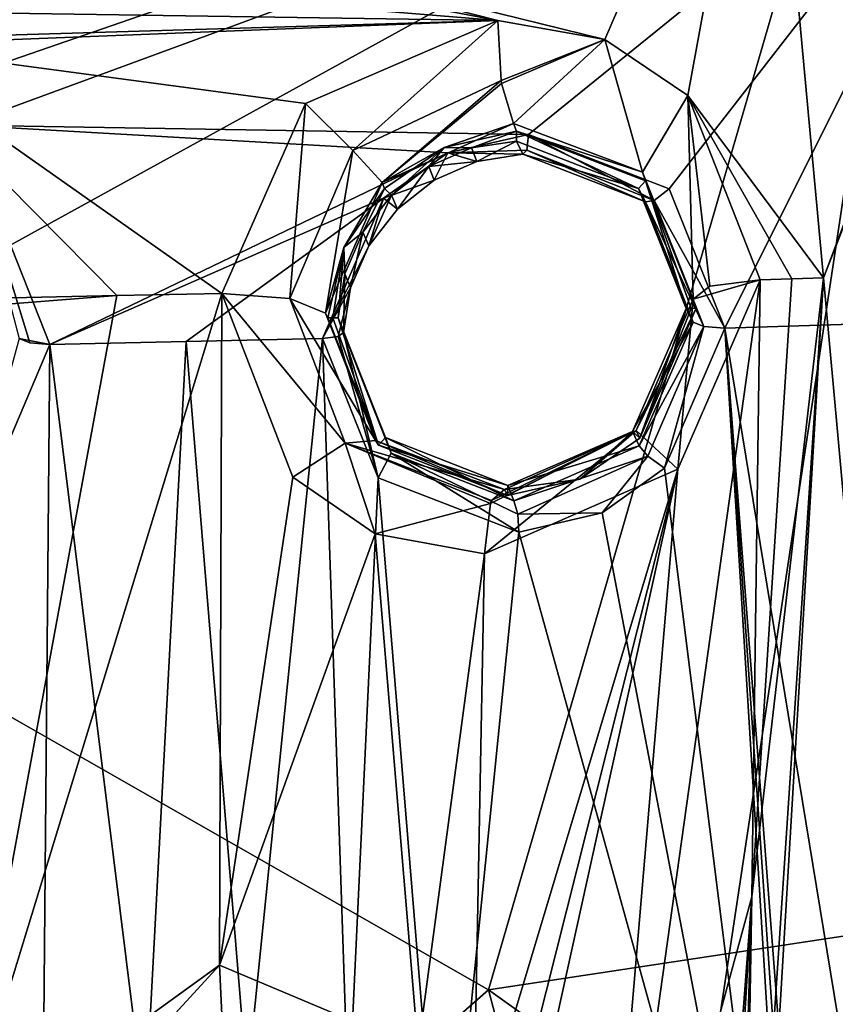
# Model space of a CAD drawing. Header units: millimetres. Extents: x -147 to 294, y -82 to 275.
# Tile 394 of 609: x 253 to 262, y 203 to 214. Entities that reach past the tile are written whole.
import ezdxf

# ---------------------------------------------------------------- set-up
doc = ezdxf.new("R2010")
doc.units = ezdxf.units.MM
doc.header["$LTSCALE"] = 67.506716
for name, color, linetype in [('1596', 7, 'CONTINUOUS'), ('1877', 7, 'CONTINUOUS'), ('1878', 7, 'CONTINUOUS'), ('1995', 7, 'CONTINUOUS'), ('2172', 7, 'CONTINUOUS'), ('2193', 7, 'CONTINUOUS'), ('2194', 7, 'CONTINUOUS'), ('2195', 7, 'CONTINUOUS'), ('2196', 7, 'CONTINUOUS'), ('2197', 7, 'CONTINUOUS'), ('2198', 7, 'CONTINUOUS'), ('2199', 7, 'CONTINUOUS'), ('2200', 7, 'CONTINUOUS'), ('2201', 7, 'CONTINUOUS'), ('2202', 7, 'CONTINUOUS'), ('2203', 7, 'CONTINUOUS'), ('2204', 7, 'CONTINUOUS'), ('2205', 7, 'CONTINUOUS'), ('2206', 7, 'CONTINUOUS'), ('2207', 7, 'CONTINUOUS'), ('2208', 7, 'CONTINUOUS'), ('2209', 7, 'CONTINUOUS'), ('2210', 7, 'CONTINUOUS'), ('2211', 7, 'CONTINUOUS'), ('2212', 7, 'CONTINUOUS'), ('2791', 7, 'CONTINUOUS'), ('2792', 7, 'CONTINUOUS'), ('755', 7, 'CONTINUOUS'), ('871', 7, 'CONTINUOUS')]:
    doc.layers.add(name, color=color, linetype=linetype)

msp = doc.modelspace()

# ---------------------------------------------------------------- linework, layer by layer
at = {"layer": '1596', "linetype": 'CONTINUOUS'}
for points in [[(261.243, 218.577, -15.171), (264.45, 218.277, -15.58), (261.895, 211.528, -16.915), (261.243, 218.577, -15.171)], [(261.895, 211.528, -16.915), (264.45, 218.277, -15.58), (263.813, 216.425, -15.953), (261.895, 211.528, -16.915)], [(262.855, 200.982, -19.522), (261.895, 211.528, -16.915), (263.813, 216.425, -15.953), (262.855, 200.982, -19.522)], [(261.895, 211.528, -16.915), (261.056, 197.455, -20.171), (260.948, 197.347, -20.186), (261.895, 211.528, -16.915)], [(261.072, 204.422, -18.517), (261.895, 211.528, -16.915), (260.948, 197.347, -20.186), (261.072, 204.422, -18.517)], [(262.855, 200.982, -19.522), (261.056, 197.455, -20.171), (261.895, 211.528, -16.915), (262.855, 200.982, -19.522)], [(259.231, 197.681, -19.925), (261.072, 204.422, -18.517), (260.474, 196.524, -20.331), (259.231, 197.681, -19.925)], [(260.474, 196.524, -20.331), (261.072, 204.422, -18.517), (260.624, 196.893, -20.26), (260.474, 196.524, -20.331)], [(260.624, 196.893, -20.26), (261.072, 204.422, -18.517), (260.849, 197.233, -20.202), (260.624, 196.893, -20.26)], [(260.849, 197.233, -20.202), (261.072, 204.422, -18.517), (260.948, 197.347, -20.186), (260.849, 197.233, -20.202)]]:
    msp.add_3dface(points, dxfattribs=at)
at = {"layer": '1877', "linetype": 'CONTINUOUS'}
for points in [[(261.072, 204.422, -18.517), (259.231, 197.681, -19.925), (261.169, 211.507, -16.745), (261.072, 204.422, -18.517)], [(261.169, 211.507, -16.745), (259.231, 197.681, -19.925), (260.222, 209.331, -17.056), (261.169, 211.507, -16.745)], [(261.895, 211.528, -16.915), (261.072, 204.422, -18.517), (261.532, 211.517, -16.829), (261.895, 211.528, -16.915)], [(261.532, 211.517, -16.829), (261.072, 204.422, -18.517), (261.169, 211.507, -16.745), (261.532, 211.517, -16.829)], [(253.781, 211.324, -15.169), (254.989, 211.35, -15.407), (251.96, 201.469, -17.349), (253.781, 211.324, -15.169)], [(251.96, 201.469, -17.349), (254.989, 211.35, -15.407), (254.961, 203.639, -17.363), (251.96, 201.469, -17.349)], [(254.989, 211.35, -15.407), (255.802, 209.242, -16.096), (254.961, 203.639, -17.363), (254.989, 211.35, -15.407)], [(252.57, 211.231, -14.955), (253.781, 211.324, -15.169), (251.96, 201.469, -17.349), (252.57, 211.231, -14.955)], [(252.572, 211.3, -14.938), (253.781, 211.324, -15.169), (252.57, 211.231, -14.955), (252.572, 211.3, -14.938)], [(259.231, 197.681, -19.925), (257.675, 197.78, -19.546), (260.222, 209.331, -17.056), (259.231, 197.681, -19.925)], [(260.222, 209.331, -17.056), (257.675, 197.78, -19.546), (257.9, 200.119, -18.945), (260.222, 209.331, -17.056)], [(258.004, 208.359, -16.794), (260.222, 209.331, -17.056), (257.874, 201.503, -18.56), (258.004, 208.359, -16.794)], [(257.874, 201.503, -18.56), (260.222, 209.331, -17.056), (257.9, 200.119, -18.945), (257.874, 201.503, -18.56)], [(255.802, 209.242, -16.096), (256.75, 208.589, -16.461), (254.961, 203.639, -17.363), (255.802, 209.242, -16.096)], [(254.961, 203.639, -17.363), (256.75, 208.589, -16.461), (257.24, 202.679, -18.103), (254.961, 203.639, -17.363)], [(256.75, 208.589, -16.461), (258.004, 208.359, -16.794), (257.24, 202.679, -18.103), (256.75, 208.589, -16.461)], [(257.24, 202.679, -18.103), (258.004, 208.359, -16.794), (257.874, 201.503, -18.56), (257.24, 202.679, -18.103)]]:
    msp.add_3dface(points, dxfattribs=at)
at = {"layer": '1878', "linetype": 'CONTINUOUS'}
for points in [[(261.243, 218.577, -15.171), (259.384, 214.263, -15.676), (247.219, 217.259, -12.64), (261.243, 218.577, -15.171)], [(259.384, 214.263, -15.676), (261.243, 218.577, -15.171), (260.339, 213.622, -16.045), (259.384, 214.263, -15.676)], [(261.243, 218.577, -15.171), (261.895, 211.528, -16.915), (260.339, 213.622, -16.045), (261.243, 218.577, -15.171)], [(247.219, 217.259, -12.64), (258.156, 214.483, -15.348), (243.777, 217.204, -12.124), (247.219, 217.259, -12.64)], [(259.384, 214.263, -15.676), (258.156, 214.483, -15.348), (247.219, 217.259, -12.64), (259.384, 214.263, -15.676)], [(258.156, 214.483, -15.348), (236.308, 216.264, -11.389), (243.777, 217.204, -12.124), (258.156, 214.483, -15.348)], [(239.978, 214.756, -12.138), (236.308, 216.264, -11.389), (258.156, 214.483, -15.348), (239.978, 214.756, -12.138)], [(247.476, 214.164, -13.355), (239.978, 214.756, -12.138), (258.156, 214.483, -15.348), (247.476, 214.164, -13.355)], [(250.941, 214.198, -13.95), (247.476, 214.164, -13.355), (258.156, 214.483, -15.348), (250.941, 214.198, -13.95)], [(255.947, 213.528, -15.089), (250.941, 214.198, -13.95), (258.156, 214.483, -15.348), (255.947, 213.528, -15.089)], [(254.989, 211.35, -15.407), (253.781, 211.324, -15.169), (250.941, 214.198, -13.95), (254.989, 211.35, -15.407)], [(254.989, 211.35, -15.407), (250.941, 214.198, -13.95), (255.947, 213.528, -15.089), (254.989, 211.35, -15.407)], [(253.781, 211.324, -15.169), (252.572, 211.3, -14.938), (250.941, 214.198, -13.95), (253.781, 211.324, -15.169)], [(261.895, 211.528, -16.915), (261.532, 211.517, -16.829), (260.339, 213.622, -16.045), (261.895, 211.528, -16.915)], [(261.532, 211.517, -16.829), (261.169, 211.507, -16.745), (260.339, 213.622, -16.045), (261.532, 211.517, -16.829)]]:
    msp.add_3dface(points, dxfattribs=at)
at = {"layer": '1995', "linetype": 'CONTINUOUS'}
for points in [[(260.763, 210.952, -14.354), (262.949, 197.636, -18.376), (264.162, 211.056, -15.157), (260.763, 210.952, -14.354)], [(260.071, 209.344, -14.589), (261.626, 196.943, -18.248), (260.763, 210.952, -14.354), (260.071, 209.344, -14.589)], [(261.626, 196.943, -18.248), (261.725, 197.037, -18.245), (260.763, 210.952, -14.354), (261.626, 196.943, -18.248)], [(261.829, 197.125, -18.245), (262.949, 197.636, -18.376), (260.763, 210.952, -14.354), (261.829, 197.125, -18.245)], [(261.725, 197.037, -18.245), (261.829, 197.125, -18.245), (260.763, 210.952, -14.354), (261.725, 197.037, -18.245)], [(254.58, 210.797, -13.046), (253.015, 210.765, -12.746), (254.109, 201.953, -15.214), (254.58, 210.797, -13.046)], [(255.28, 202.294, -15.36), (254.58, 210.797, -13.046), (254.109, 201.953, -15.214), (255.28, 202.294, -15.36)], [(256.145, 210.832, -13.359), (254.58, 210.797, -13.046), (255.28, 202.294, -15.36), (256.145, 210.832, -13.359)], [(256.441, 202.017, -15.677), (256.145, 210.832, -13.359), (255.28, 202.294, -15.36), (256.441, 202.017, -15.677)], [(256.782, 209.234, -13.886), (256.145, 210.832, -13.359), (256.441, 202.017, -15.677), (256.782, 209.234, -13.886)], [(253.015, 210.765, -12.746), (251.966, 208.295, -13.156), (252.919, 199.978, -15.515), (253.015, 210.765, -12.746)], [(254.109, 201.953, -15.214), (253.015, 210.765, -12.746), (252.919, 199.978, -15.515), (254.109, 201.953, -15.214)], [(259.353, 208.833, -14.551), (261.626, 196.943, -18.248), (260.071, 209.344, -14.589), (259.353, 208.833, -14.551)], [(257.537, 200.071, -16.44), (256.782, 209.234, -13.886), (256.441, 202.017, -15.677), (257.537, 200.071, -16.44)], [(258.397, 208.608, -14.393), (256.782, 209.234, -13.886), (257.537, 200.071, -16.44), (258.397, 208.608, -14.393)], [(258.397, 208.608, -14.393), (261.626, 196.943, -18.248), (259.353, 208.833, -14.551), (258.397, 208.608, -14.393)], [(261.626, 196.943, -18.248), (258.397, 208.608, -14.393), (257.537, 200.071, -16.44), (261.626, 196.943, -18.248)], [(251.966, 208.295, -13.156), (250.706, 197.546, -15.77), (252.919, 199.978, -15.515), (251.966, 208.295, -13.156)]]:
    msp.add_3dface(points, dxfattribs=at)
at = {"layer": '2172', "linetype": 'CONTINUOUS'}
for points in [[(249.462, 214.295, -11.272), (264.158, 217.746, -13.639), (236.529, 215.128, -9.291), (249.462, 214.295, -11.272)], [(252.014, 213.282, -11.961), (264.158, 217.746, -13.639), (249.462, 214.295, -11.272), (252.014, 213.282, -11.961)], [(258.51, 213.174, -13.313), (264.158, 217.746, -13.639), (252.014, 213.282, -11.961), (258.51, 213.174, -13.313)], [(260.124, 212.551, -13.823), (264.158, 217.746, -13.639), (258.51, 213.174, -13.313), (260.124, 212.551, -13.823)], [(260.763, 210.952, -14.354), (264.158, 217.746, -13.639), (260.124, 212.551, -13.823), (260.763, 210.952, -14.354)], [(260.763, 210.952, -14.354), (264.162, 211.056, -15.157), (264.158, 217.746, -13.639), (260.763, 210.952, -14.354)], [(253.015, 210.765, -12.746), (257.582, 212.962, -13.158), (252.014, 213.282, -11.961), (253.015, 210.765, -12.746)], [(257.582, 212.962, -13.158), (258.51, 213.174, -13.313), (252.014, 213.282, -11.961), (257.582, 212.962, -13.158)], [(257.582, 212.962, -13.158), (253.015, 210.765, -12.746), (256.845, 212.444, -13.121), (257.582, 212.962, -13.158)], [(253.015, 210.765, -12.746), (254.58, 210.797, -13.046), (256.845, 212.444, -13.121), (253.015, 210.765, -12.746)], [(254.58, 210.797, -13.046), (256.145, 210.832, -13.359), (256.845, 212.444, -13.121), (254.58, 210.797, -13.046)]]:
    msp.add_3dface(points, dxfattribs=at)
at = {"layer": '2193', "linetype": 'CONTINUOUS'}
for points in [[(259.953, 212.417, -13.912), (258.51, 213.174, -13.313), (258.489, 212.992, -13.437), (259.953, 212.417, -13.912)], [(260.124, 212.551, -13.823), (258.51, 213.174, -13.313), (259.953, 212.417, -13.912), (260.124, 212.551, -13.823)], [(258.442, 212.948, -13.662), (259.852, 212.402, -14.134), (258.489, 212.992, -13.437), (258.442, 212.948, -13.662)], [(259.953, 212.417, -13.912), (258.489, 212.992, -13.437), (259.852, 212.402, -14.134), (259.953, 212.417, -13.912)], [(260.763, 210.952, -14.354), (260.124, 212.551, -13.823), (259.953, 212.417, -13.912), (260.763, 210.952, -14.354)], [(260.523, 210.968, -14.399), (259.953, 212.417, -13.912), (259.852, 212.402, -14.134), (260.523, 210.968, -14.399)], [(260.398, 211.019, -14.602), (260.523, 210.968, -14.399), (259.852, 212.402, -14.134), (260.398, 211.019, -14.602)], [(260.523, 210.968, -14.399), (260.763, 210.952, -14.354), (259.953, 212.417, -13.912), (260.523, 210.968, -14.399)]]:
    msp.add_3dface(points, dxfattribs=at)
at = {"layer": '2194', "linetype": 'CONTINUOUS'}
for points in [[(260.523, 210.968, -14.399), (260.398, 211.019, -14.602), (259.78, 209.6, -14.797), (260.523, 210.968, -14.399)], [(259.879, 209.483, -14.607), (260.523, 210.968, -14.399), (259.78, 209.6, -14.797), (259.879, 209.483, -14.607)], [(260.071, 209.344, -14.589), (260.523, 210.968, -14.399), (259.879, 209.483, -14.607), (260.071, 209.344, -14.589)], [(260.071, 209.344, -14.589), (260.763, 210.952, -14.354), (260.523, 210.968, -14.399), (260.071, 209.344, -14.589)], [(258.342, 208.969, -14.604), (259.879, 209.483, -14.607), (259.78, 209.6, -14.797), (258.342, 208.969, -14.604)], [(258.387, 208.817, -14.417), (259.879, 209.483, -14.607), (258.342, 208.969, -14.604), (258.387, 208.817, -14.417)], [(258.387, 208.817, -14.417), (259.353, 208.833, -14.551), (259.879, 209.483, -14.607), (258.387, 208.817, -14.417)], [(259.353, 208.833, -14.551), (260.071, 209.344, -14.589), (259.879, 209.483, -14.607), (259.353, 208.833, -14.551)], [(258.397, 208.608, -14.393), (259.353, 208.833, -14.551), (258.387, 208.817, -14.417), (258.397, 208.608, -14.393)]]:
    msp.add_3dface(points, dxfattribs=at)
at = {"layer": '2195', "linetype": 'CONTINUOUS'}
for points in [[(256.324, 210.854, -13.47), (256.782, 209.234, -13.886), (256.384, 210.9, -13.671), (256.324, 210.854, -13.47)], [(256.384, 210.9, -13.671), (256.782, 209.234, -13.886), (256.932, 209.516, -14.137), (256.384, 210.9, -13.671)], [(256.145, 210.832, -13.359), (256.782, 209.234, -13.886), (256.324, 210.854, -13.47), (256.145, 210.832, -13.359)], [(256.782, 209.234, -13.886), (258.397, 208.608, -14.393), (256.932, 209.516, -14.137), (256.782, 209.234, -13.886)], [(258.397, 208.608, -14.393), (258.387, 208.817, -14.417), (256.932, 209.516, -14.137), (258.397, 208.608, -14.393)], [(258.387, 208.817, -14.417), (258.342, 208.969, -14.604), (256.932, 209.516, -14.137), (258.387, 208.817, -14.417)]]:
    msp.add_3dface(points, dxfattribs=at)
at = {"layer": '2196', "linetype": 'CONTINUOUS'}
for points in [[(258.51, 213.174, -13.313), (257.582, 212.962, -13.158), (258.489, 212.992, -13.437), (258.51, 213.174, -13.313)], [(257.582, 212.962, -13.158), (256.845, 212.444, -13.121), (257.427, 212.649, -13.492), (257.582, 212.962, -13.158)], [(257.917, 212.864, -13.557), (257.582, 212.962, -13.158), (257.427, 212.649, -13.492), (257.917, 212.864, -13.557)], [(257.582, 212.962, -13.158), (258.442, 212.948, -13.662), (258.489, 212.992, -13.437), (257.582, 212.962, -13.158)], [(258.442, 212.948, -13.662), (257.582, 212.962, -13.158), (257.917, 212.864, -13.557), (258.442, 212.948, -13.662)], [(257.427, 212.649, -13.492), (256.845, 212.444, -13.121), (257.003, 212.318, -13.472), (257.427, 212.649, -13.492)], [(256.845, 212.444, -13.121), (256.145, 210.832, -13.359), (256.674, 211.896, -13.497), (256.845, 212.444, -13.121)], [(257.003, 212.318, -13.472), (256.845, 212.444, -13.121), (256.674, 211.896, -13.497), (257.003, 212.318, -13.472)], [(256.674, 211.896, -13.497), (256.145, 210.832, -13.359), (256.464, 211.412, -13.565), (256.674, 211.896, -13.497)], [(256.145, 210.832, -13.359), (256.324, 210.854, -13.47), (256.464, 211.412, -13.565), (256.145, 210.832, -13.359)], [(256.324, 210.854, -13.47), (256.384, 210.9, -13.671), (256.464, 211.412, -13.565), (256.324, 210.854, -13.47)]]:
    msp.add_3dface(points, dxfattribs=at)
at = {"layer": '2197', "linetype": 'CONTINUOUS'}
for points in [[(258.369, 213.098, -14.35), (257.917, 212.864, -13.557), (257.854, 213.019, -14.254), (258.369, 213.098, -14.35)], [(258.442, 212.948, -13.662), (257.917, 212.864, -13.557), (258.369, 213.098, -14.35), (258.442, 212.948, -13.662)], [(257.854, 213.019, -14.254), (257.917, 212.864, -13.557), (257.364, 212.808, -14.197), (257.854, 213.019, -14.254)], [(257.917, 212.864, -13.557), (257.427, 212.649, -13.492), (257.364, 212.808, -14.197), (257.917, 212.864, -13.557)], [(257.364, 212.808, -14.197), (257.003, 212.318, -13.472), (256.936, 212.477, -14.182), (257.364, 212.808, -14.197)], [(257.427, 212.649, -13.492), (257.003, 212.318, -13.472), (257.364, 212.808, -14.197), (257.427, 212.649, -13.492)], [(256.936, 212.477, -14.182), (256.674, 211.896, -13.497), (256.607, 212.054, -14.212), (256.936, 212.477, -14.182)], [(257.003, 212.318, -13.472), (256.674, 211.896, -13.497), (256.936, 212.477, -14.182), (257.003, 212.318, -13.472)], [(256.607, 212.054, -14.212), (256.464, 211.412, -13.565), (256.4, 211.575, -14.283), (256.607, 212.054, -14.212)], [(256.674, 211.896, -13.497), (256.464, 211.412, -13.565), (256.607, 212.054, -14.212), (256.674, 211.896, -13.497)], [(256.4, 211.575, -14.283), (256.384, 210.9, -13.671), (256.322, 211.071, -14.388), (256.4, 211.575, -14.283)], [(256.464, 211.412, -13.565), (256.384, 210.9, -13.671), (256.4, 211.575, -14.283), (256.464, 211.412, -13.565)]]:
    msp.add_3dface(points, dxfattribs=at)
at = {"layer": '2198', "linetype": 'CONTINUOUS'}
for points in [[(258.442, 212.948, -13.662), (258.369, 213.098, -14.35), (259.773, 212.552, -14.795), (258.442, 212.948, -13.662)], [(259.852, 212.402, -14.134), (258.442, 212.948, -13.662), (259.773, 212.552, -14.795), (259.852, 212.402, -14.134)], [(260.318, 211.175, -15.252), (259.852, 212.402, -14.134), (259.773, 212.552, -14.795), (260.318, 211.175, -15.252)], [(260.398, 211.019, -14.602), (259.852, 212.402, -14.134), (260.318, 211.175, -15.252), (260.398, 211.019, -14.602)]]:
    msp.add_3dface(points, dxfattribs=at)
at = {"layer": '2199', "linetype": 'CONTINUOUS'}
for points in [[(260.398, 211.019, -14.602), (260.318, 211.175, -15.252), (259.703, 209.766, -15.455), (260.398, 211.019, -14.602)], [(259.78, 209.6, -14.797), (260.398, 211.019, -14.602), (259.703, 209.766, -15.455), (259.78, 209.6, -14.797)], [(258.271, 209.144, -15.286), (259.78, 209.6, -14.797), (259.703, 209.766, -15.455), (258.271, 209.144, -15.286)], [(258.342, 208.969, -14.604), (259.78, 209.6, -14.797), (258.271, 209.144, -15.286), (258.342, 208.969, -14.604)]]:
    msp.add_3dface(points, dxfattribs=at)
at = {"layer": '2200', "linetype": 'CONTINUOUS'}
for points in [[(256.322, 211.071, -14.388), (256.384, 210.9, -13.671), (256.865, 209.694, -14.842), (256.322, 211.071, -14.388)], [(256.384, 210.9, -13.671), (256.932, 209.516, -14.137), (256.865, 209.694, -14.842), (256.384, 210.9, -13.671)], [(256.932, 209.516, -14.137), (258.342, 208.969, -14.604), (256.865, 209.694, -14.842), (256.932, 209.516, -14.137)], [(258.342, 208.969, -14.604), (258.271, 209.144, -15.286), (256.865, 209.694, -14.842), (258.342, 208.969, -14.604)]]:
    msp.add_3dface(points, dxfattribs=at)
at = {"layer": '2201', "linetype": 'CONTINUOUS'}
for points in [[(259.703, 209.766, -15.455), (260.318, 211.175, -15.252), (259.785, 209.69, -15.493), (259.703, 209.766, -15.455)], [(260.434, 211.18, -15.277), (259.785, 209.69, -15.493), (260.376, 211.177, -15.264), (260.434, 211.18, -15.277)], [(259.785, 209.69, -15.493), (260.318, 211.175, -15.252), (260.376, 211.177, -15.264), (259.785, 209.69, -15.493)], [(256.206, 211.07, -14.364), (256.264, 211.071, -14.376), (256.786, 209.607, -14.847), (256.206, 211.07, -14.364)], [(256.264, 211.071, -14.376), (256.322, 211.071, -14.388), (256.786, 209.607, -14.847), (256.264, 211.071, -14.376)], [(256.322, 211.071, -14.388), (256.865, 209.694, -14.842), (256.786, 209.607, -14.847), (256.322, 211.071, -14.388)], [(258.271, 209.144, -15.286), (259.703, 209.766, -15.455), (258.268, 209.03, -15.313), (258.271, 209.144, -15.286)], [(258.268, 209.03, -15.313), (259.703, 209.766, -15.455), (259.096, 209.216, -15.453), (258.268, 209.03, -15.313)], [(259.096, 209.216, -15.453), (259.703, 209.766, -15.455), (259.785, 209.69, -15.493), (259.096, 209.216, -15.453)], [(256.865, 209.694, -14.842), (258.271, 209.144, -15.286), (256.786, 209.607, -14.847), (256.865, 209.694, -14.842)], [(258.271, 209.144, -15.286), (258.268, 209.03, -15.313), (256.786, 209.607, -14.847), (258.271, 209.144, -15.286)]]:
    msp.add_3dface(points, dxfattribs=at)
at = {"layer": '2202', "linetype": 'CONTINUOUS'}
for points in [[(259.746, 209.775, -15.902), (260.434, 211.18, -15.277), (260.399, 211.284, -15.719), (259.746, 209.775, -15.902)], [(259.785, 209.69, -15.493), (260.434, 211.18, -15.277), (259.746, 209.775, -15.902), (259.785, 209.69, -15.493)], [(258.233, 209.099, -15.642), (259.096, 209.216, -15.453), (259.746, 209.775, -15.902), (258.233, 209.099, -15.642)], [(259.096, 209.216, -15.453), (259.785, 209.69, -15.493), (259.746, 209.775, -15.902), (259.096, 209.216, -15.453)], [(258.268, 209.03, -15.313), (259.096, 209.216, -15.453), (258.233, 209.099, -15.642), (258.268, 209.03, -15.313)]]:
    msp.add_3dface(points, dxfattribs=at)
at = {"layer": '2203', "linetype": 'CONTINUOUS'}
for points in [[(261.169, 211.507, -16.745), (260.222, 209.331, -17.056), (260.399, 211.284, -15.719), (261.169, 211.507, -16.745)], [(261.169, 211.507, -16.745), (260.399, 211.284, -15.719), (260.589, 211.434, -16.368), (261.169, 211.507, -16.745)], [(260.222, 209.331, -17.056), (259.746, 209.775, -15.902), (260.399, 211.284, -15.719), (260.222, 209.331, -17.056)], [(260.222, 209.331, -17.056), (258.004, 208.359, -16.794), (259.746, 209.775, -15.902), (260.222, 209.331, -17.056)], [(259.746, 209.775, -15.902), (258.004, 208.359, -16.794), (258.073, 208.938, -16.403), (259.746, 209.775, -15.902)], [(258.084, 208.973, -16.351), (259.746, 209.775, -15.902), (258.073, 208.938, -16.403), (258.084, 208.973, -16.351)], [(258.233, 209.099, -15.642), (259.746, 209.775, -15.902), (258.084, 208.973, -16.351), (258.233, 209.099, -15.642)]]:
    msp.add_3dface(points, dxfattribs=at)
at = {"layer": '2204', "linetype": 'CONTINUOUS'}
for points in [[(258.156, 214.483, -15.348), (259.384, 214.263, -15.676), (258.193, 213.792, -15.258), (258.156, 214.483, -15.348)], [(258.193, 213.792, -15.258), (259.384, 214.263, -15.676), (258.198, 213.758, -15.24), (258.193, 213.792, -15.258)], [(258.198, 213.758, -15.24), (259.384, 214.263, -15.676), (258.338, 213.3, -14.649), (258.198, 213.758, -15.24)], [(258.338, 213.3, -14.649), (259.384, 214.263, -15.676), (259.819, 212.741, -15.198), (258.338, 213.3, -14.649)], [(259.384, 214.263, -15.676), (260.339, 213.622, -16.045), (259.819, 212.741, -15.198), (259.384, 214.263, -15.676)], [(260.339, 213.622, -16.045), (260.399, 211.284, -15.719), (259.819, 212.741, -15.198), (260.339, 213.622, -16.045)], [(260.339, 213.622, -16.045), (261.169, 211.507, -16.745), (260.589, 211.434, -16.368), (260.339, 213.622, -16.045)], [(260.399, 211.284, -15.719), (260.339, 213.622, -16.045), (260.589, 211.434, -16.368), (260.399, 211.284, -15.719)]]:
    msp.add_3dface(points, dxfattribs=at)
at = {"layer": '2205', "linetype": 'CONTINUOUS'}
for points in [[(255.947, 213.528, -15.089), (258.156, 214.483, -15.348), (256.491, 212.99, -15.019), (255.947, 213.528, -15.089)], [(258.156, 214.483, -15.348), (258.193, 213.792, -15.258), (256.491, 212.99, -15.019), (258.156, 214.483, -15.348)], [(256.491, 212.99, -15.019), (258.193, 213.792, -15.258), (256.829, 212.623, -14.396), (256.491, 212.99, -15.019)], [(258.193, 213.792, -15.258), (258.198, 213.758, -15.24), (256.829, 212.623, -14.396), (258.193, 213.792, -15.258)], [(258.198, 213.758, -15.24), (258.338, 213.3, -14.649), (256.829, 212.623, -14.396), (258.198, 213.758, -15.24)], [(254.989, 211.35, -15.407), (255.947, 213.528, -15.089), (255.768, 211.292, -15.249), (254.989, 211.35, -15.407)], [(255.768, 211.292, -15.249), (255.947, 213.528, -15.089), (256.491, 212.99, -15.019), (255.768, 211.292, -15.249)], [(255.768, 211.292, -15.249), (256.491, 212.99, -15.019), (256.177, 211.123, -14.585), (255.768, 211.292, -15.249)], [(256.177, 211.123, -14.585), (256.491, 212.99, -15.019), (256.829, 212.623, -14.396), (256.177, 211.123, -14.585)]]:
    msp.add_3dface(points, dxfattribs=at)
at = {"layer": '2206', "linetype": 'CONTINUOUS'}
for points in [[(255.802, 209.242, -16.096), (254.989, 211.35, -15.407), (256.405, 209.63, -15.816), (255.802, 209.242, -16.096)], [(254.989, 211.35, -15.407), (255.768, 211.292, -15.249), (256.405, 209.63, -15.816), (254.989, 211.35, -15.407)], [(255.768, 211.292, -15.249), (256.177, 211.123, -14.585), (256.753, 209.663, -15.099), (255.768, 211.292, -15.249)], [(256.405, 209.63, -15.816), (255.768, 211.292, -15.249), (256.753, 209.663, -15.099), (256.405, 209.63, -15.816)], [(258.233, 209.099, -15.642), (256.405, 209.63, -15.816), (256.753, 209.663, -15.099), (258.233, 209.099, -15.642)], [(256.75, 208.589, -16.461), (255.802, 209.242, -16.096), (256.405, 209.63, -15.816), (256.75, 208.589, -16.461)], [(258.073, 208.938, -16.403), (256.75, 208.589, -16.461), (256.405, 209.63, -15.816), (258.073, 208.938, -16.403)], [(258.233, 209.099, -15.642), (258.084, 208.973, -16.351), (256.405, 209.63, -15.816), (258.233, 209.099, -15.642)], [(258.084, 208.973, -16.351), (258.073, 208.938, -16.403), (256.405, 209.63, -15.816), (258.084, 208.973, -16.351)], [(258.004, 208.359, -16.794), (256.75, 208.589, -16.461), (258.073, 208.938, -16.403), (258.004, 208.359, -16.794)]]:
    msp.add_3dface(points, dxfattribs=at)
at = {"layer": '2207', "linetype": 'CONTINUOUS'}
for points in [[(256.177, 211.123, -14.585), (256.206, 211.07, -14.364), (256.753, 209.663, -15.099), (256.177, 211.123, -14.585)], [(256.206, 211.07, -14.364), (256.786, 209.607, -14.847), (256.753, 209.663, -15.099), (256.206, 211.07, -14.364)], [(256.786, 209.607, -14.847), (258.268, 209.03, -15.313), (256.753, 209.663, -15.099), (256.786, 209.607, -14.847)], [(258.268, 209.03, -15.313), (258.233, 209.099, -15.642), (256.753, 209.663, -15.099), (258.268, 209.03, -15.313)]]:
    msp.add_3dface(points, dxfattribs=at)
at = {"layer": '2208', "linetype": 'CONTINUOUS'}
for points in [[(256.829, 212.623, -14.396), (258.338, 213.3, -14.649), (257.541, 213.025, -14.184), (256.829, 212.623, -14.396)], [(257.541, 213.025, -14.184), (258.338, 213.3, -14.649), (258.372, 213.213, -14.323), (257.541, 213.025, -14.184)], [(256.855, 212.553, -14.147), (256.829, 212.623, -14.396), (257.541, 213.025, -14.184), (256.855, 212.553, -14.147)], [(256.177, 211.123, -14.585), (256.829, 212.623, -14.396), (256.388, 211.876, -14.208), (256.177, 211.123, -14.585)], [(256.388, 211.876, -14.208), (256.829, 212.623, -14.396), (256.855, 212.553, -14.147), (256.388, 211.876, -14.208)], [(256.206, 211.07, -14.364), (256.177, 211.123, -14.585), (256.388, 211.876, -14.208), (256.206, 211.07, -14.364)]]:
    msp.add_3dface(points, dxfattribs=at)
at = {"layer": '2209', "linetype": 'CONTINUOUS'}
for points in [[(257.854, 213.019, -14.254), (257.541, 213.025, -14.184), (258.372, 213.213, -14.323), (257.854, 213.019, -14.254)], [(258.369, 213.098, -14.35), (257.854, 213.019, -14.254), (258.372, 213.213, -14.323), (258.369, 213.098, -14.35)], [(259.773, 212.552, -14.795), (258.369, 213.098, -14.35), (258.372, 213.213, -14.323), (259.773, 212.552, -14.795)], [(259.773, 212.552, -14.795), (258.372, 213.213, -14.323), (259.85, 212.64, -14.792), (259.773, 212.552, -14.795)], [(256.936, 212.477, -14.182), (256.855, 212.553, -14.147), (257.541, 213.025, -14.184), (256.936, 212.477, -14.182)], [(257.364, 212.808, -14.197), (256.936, 212.477, -14.182), (257.541, 213.025, -14.184), (257.364, 212.808, -14.197)], [(257.854, 213.019, -14.254), (257.364, 212.808, -14.197), (257.541, 213.025, -14.184), (257.854, 213.019, -14.254)], [(260.318, 211.175, -15.252), (259.773, 212.552, -14.795), (259.85, 212.64, -14.792), (260.318, 211.175, -15.252)], [(260.376, 211.177, -15.264), (260.318, 211.175, -15.252), (259.85, 212.64, -14.792), (260.376, 211.177, -15.264)], [(260.434, 211.18, -15.277), (260.376, 211.177, -15.264), (259.85, 212.64, -14.792), (260.434, 211.18, -15.277)], [(256.607, 212.054, -14.212), (256.388, 211.876, -14.208), (256.855, 212.553, -14.147), (256.607, 212.054, -14.212)], [(256.936, 212.477, -14.182), (256.607, 212.054, -14.212), (256.855, 212.553, -14.147), (256.936, 212.477, -14.182)], [(256.607, 212.054, -14.212), (256.4, 211.575, -14.283), (256.388, 211.876, -14.208), (256.607, 212.054, -14.212)], [(256.264, 211.071, -14.376), (256.206, 211.07, -14.364), (256.388, 211.876, -14.208), (256.264, 211.071, -14.376)], [(256.322, 211.071, -14.388), (256.264, 211.071, -14.376), (256.388, 211.876, -14.208), (256.322, 211.071, -14.388)], [(256.4, 211.575, -14.283), (256.322, 211.071, -14.388), (256.388, 211.876, -14.208), (256.4, 211.575, -14.283)]]:
    msp.add_3dface(points, dxfattribs=at)
at = {"layer": '2210', "linetype": 'CONTINUOUS'}
for points in [[(258.338, 213.3, -14.649), (259.819, 212.741, -15.198), (258.372, 213.213, -14.323), (258.338, 213.3, -14.649)], [(258.372, 213.213, -14.323), (259.819, 212.741, -15.198), (259.85, 212.64, -14.792), (258.372, 213.213, -14.323)], [(259.819, 212.741, -15.198), (260.399, 211.284, -15.719), (259.85, 212.64, -14.792), (259.819, 212.741, -15.198)], [(260.399, 211.284, -15.719), (260.434, 211.18, -15.277), (259.85, 212.64, -14.792), (260.399, 211.284, -15.719)]]:
    msp.add_3dface(points, dxfattribs=at)
at = {"layer": '2211', "linetype": 'CONTINUOUS'}
for points in [[(253.015, 210.765, -12.746), (252.014, 213.282, -11.961), (252.783, 210.783, -12.795), (253.015, 210.765, -12.746)], [(252.783, 210.783, -12.795), (252.014, 213.282, -11.961), (252.662, 210.832, -12.993), (252.783, 210.783, -12.795)]]:
    msp.add_3dface(points, dxfattribs=at)
at = {"layer": '2212', "linetype": 'CONTINUOUS'}
for points in [[(251.966, 208.295, -13.156), (253.015, 210.765, -12.746), (252.662, 210.832, -12.993), (251.966, 208.295, -13.156)], [(253.015, 210.765, -12.746), (252.783, 210.783, -12.795), (252.662, 210.832, -12.993), (253.015, 210.765, -12.746)]]:
    msp.add_3dface(points, dxfattribs=at)
at = {"layer": '2791', "linetype": 'CONTINUOUS'}
msp.add_3dface([(254.961, 203.639, -17.363), (257.24, 202.679, -18.103), (254.995, 202.908, -17.277), (254.961, 203.639, -17.363)], dxfattribs=at)
at = {"layer": '2792', "linetype": 'CONTINUOUS'}
for points in [[(251.96, 201.469, -17.349), (254.961, 203.639, -17.363), (252.673, 201.146, -17.242), (251.96, 201.469, -17.349)], [(254.961, 203.639, -17.363), (254.995, 202.908, -17.277), (252.673, 201.146, -17.242), (254.961, 203.639, -17.363)]]:
    msp.add_3dface(points, dxfattribs=at)
at = {"layer": '755', "linetype": 'CONTINUOUS'}
for points in [[(232.728, 200.992, -45.387), (262.898, 217.597, -42.846), (259.949, 198.021, -47.237), (232.728, 200.992, -45.387)], [(262.898, 217.597, -42.846), (232.728, 200.992, -45.387), (232.873, 207.222, -44.011), (262.898, 217.597, -42.846)], [(233.029, 213.503, -42.531), (262.898, 217.597, -42.846), (232.873, 207.222, -44.011), (233.029, 213.503, -42.531)], [(233.087, 215.739, -41.982), (262.898, 217.597, -42.846), (233.029, 213.503, -42.531), (233.087, 215.739, -41.982)], [(262.898, 217.597, -42.846), (273.945, 194.19, -47.404), (259.949, 198.021, -47.237), (262.898, 217.597, -42.846)]]:
    msp.add_3dface(points, dxfattribs=at)
at = {"layer": '871', "linetype": 'CONTINUOUS'}
for points in [[(233.324, 217.483, -39.727), (247.246, 193.86, -45.452), (258.048, 203.356, -44.235), (233.324, 217.483, -39.727)], [(233.324, 217.483, -39.727), (258.048, 203.356, -44.235), (262.108, 217.339, -41.339), (233.324, 217.483, -39.727)], [(258.048, 203.356, -44.235), (290.083, 208.202, -40.991), (262.108, 217.339, -41.339), (258.048, 203.356, -44.235)], [(281.538, 186.589, -45.229), (290.083, 208.202, -40.991), (258.048, 203.356, -44.235), (281.538, 186.589, -45.229)], [(247.246, 193.86, -45.452), (261.953, 188.607, -46.29), (258.048, 203.356, -44.235), (247.246, 193.86, -45.452)], [(261.953, 188.607, -46.29), (281.538, 186.589, -45.229), (258.048, 203.356, -44.235), (261.953, 188.607, -46.29)]]:
    msp.add_3dface(points, dxfattribs=at)

doc.saveas('drawing.dxf')
